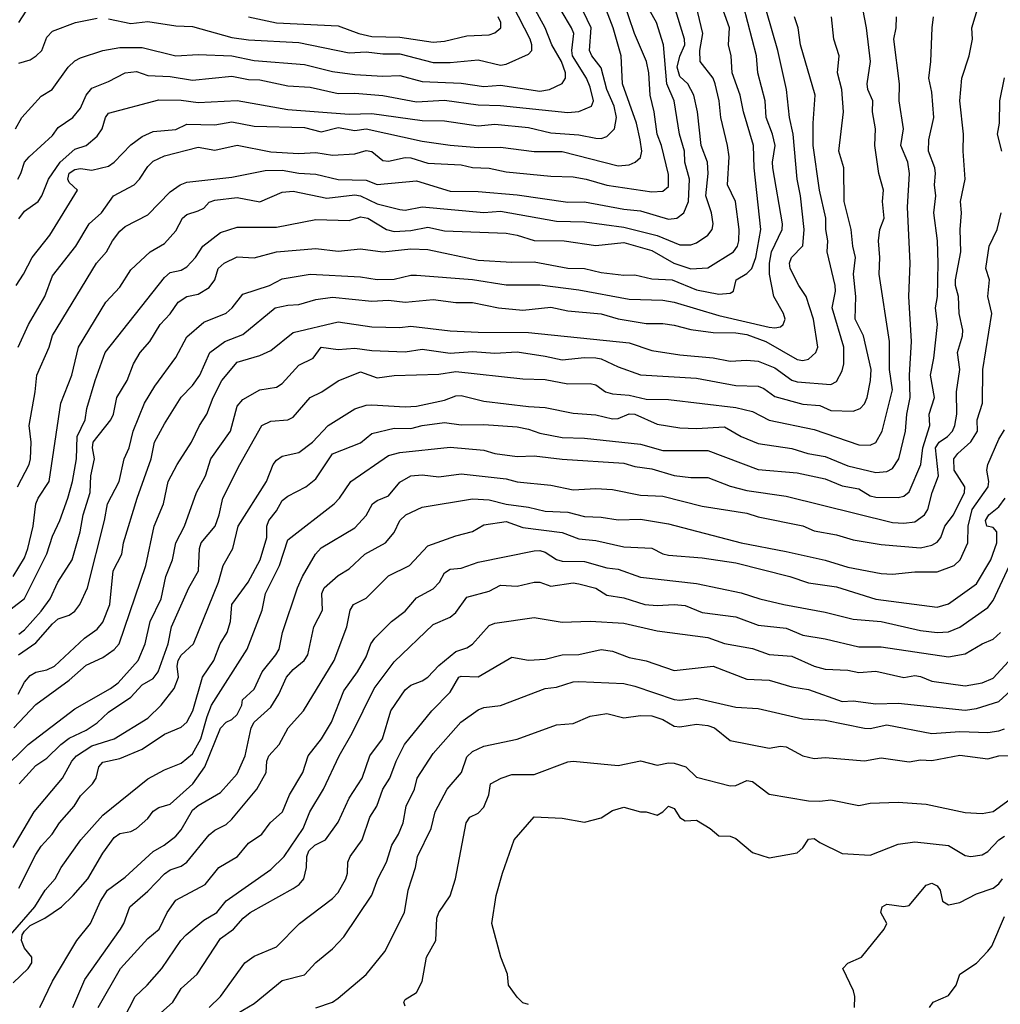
# Model space of a CAD drawing. Header units: metres. Extents: x -46681 to -43747, y -240911 to -237677.
# Tile 839 of 1056: x -44882 to -44794, y -238977 to -238889. Entities that reach past the tile are written whole.
import ezdxf

# ---------------------------------------------------------------- set-up
doc = ezdxf.new("R2010")
doc.units = ezdxf.units.M
doc.layers.add('CONTOUR_INDEX', color=1, linetype='Continuous')
doc.layers.add('CONTOUR_INTER', color=3, linetype='Continuous')

msp = doc.modelspace()

# ---------------------------------------------------------------- linework, layer by layer
at = {"layer": 'CONTOUR_INDEX'}
for points, elevation in [([(-44884.273, -238942.52), (-44881.595, -238940.47), (-44879.595, -238936.487), (-44879.095, -238934.916), (-44878.432, -238933.52), (-44877.723, -238931.52), (-44877.298, -238930.02), (-44876.945, -238928.02), (-44876.899, -238926.02), (-44876.164, -238924.52), (-44876.013, -238923.52), (-44875.285, -238921.02), (-44874.404, -238918.52), (-44869.095, -238911.811), (-44868.595, -238911.373), (-44867.595, -238911.166), (-44867.095, -238910.851), (-44866.332, -238910.02), (-44865.67, -238909.02), (-44864.095, -238907.793), (-44862.595, -238907.322), (-44859.095, -238907.322), (-44855.595, -238906.632), (-44852.595, -238906.714), (-44851.595, -238906.399), (-44850.952, -238906.52), (-44849.258, -238907.52), (-44848.595, -238907.696), (-44847.095, -238907.601), (-44845.595, -238907.315), (-44844.095, -238907.65), (-44838.595, -238907.859), (-44837.595, -238908.025), (-44836.095, -238908.501), (-44833.419, -238908.52), (-44830.595, -238908.959), (-44828.095, -238908.677), (-44825.595, -238909.391), (-44823.62, -238910.52), (-44822.095, -238911.045), (-44820.595, -238910.951), (-44818.301, -238909.52), (-44817.937, -238909.02), (-44817.806, -238908.52), (-44817.787, -238907.52), (-44818.112, -238905.02), (-44818.835, -238903.52), (-44818.689, -238901.02), (-44818.817, -238900.02), (-44819.41, -238897.52), (-44819.568, -238896.02), (-44819.923, -238894.52), (-44820.096, -238894.02), (-44821.272, -238892.52), (-44821.309, -238891.52), (-44821.028, -238890.02), (-44821.621, -238887.52)], 90), ([(-44882.095, -238906.557), (-44881.595, -238905.888), (-44880.37, -238905.02), (-44880.04, -238904.52), (-44879.445, -238903.02), (-44878.422, -238901.52), (-44877.095, -238900.358), (-44876.095, -238900.019), (-44875.095, -238899.175), (-44874.673, -238898.52), (-44874.371, -238897.52), (-44874.095, -238897.123), (-44869.595, -238895.93), (-44867.595, -238895.962), (-44866.095, -238896.181), (-44862.595, -238895.999), (-44858.095, -238896.814), (-44852.595, -238897.235), (-44850.595, -238897.148), (-44846.095, -238897.791), (-44844.095, -238897.827), (-44841.095, -238898.261), (-44839.595, -238898.104), (-44836.595, -238898.417), (-44834.595, -238898.882), (-44832.095, -238899.078), (-44830.595, -238899.353), (-44830.095, -238899.386), (-44829.595, -238899.228), (-44828.923, -238898.52), (-44828.751, -238897.52), (-44828.941, -238896.52), (-44829.589, -238895.02), (-44830.095, -238893.082), (-44830.933, -238892.02), (-44831.148, -238891.52), (-44831.003, -238889.52), (-44832.095, -238887.205)], 85), ([(-44883.595, -238955.815), (-44881.254, -238953.52), (-44877.095, -238950.322), (-44873.901, -238948.52), (-44873.235, -238948.02), (-44871.457, -238946.02), (-44870.806, -238944.52), (-44870.374, -238942.52), (-44869.396, -238940.52), (-44868.96, -238938.52), (-44868.387, -238937.02), (-44868.069, -238935.52), (-44867.319, -238934.02), (-44866.229, -238931.02), (-44865.435, -238929.52), (-44864.961, -238928.02), (-44863.204, -238925.52), (-44862.595, -238923.313), (-44862.095, -238922.716), (-44860.595, -238921.834), (-44859.095, -238921.591), (-44858.595, -238921.287), (-44857.095, -238919.633), (-44855.811, -238919.02), (-44855.095, -238918.038), (-44853.595, -238918.244), (-44852.095, -238918.129), (-44850.595, -238918.337), (-44847.595, -238918.435), (-44846.095, -238918.203), (-44843.595, -238918.562), (-44841.595, -238918.423), (-44839.595, -238918.564), (-44837.595, -238918.463), (-44835.095, -238918.824), (-44833.595, -238919.177), (-44831.595, -238918.961), (-44830.595, -238918.996), (-44830.095, -238919.072), (-44828.595, -238919.799), (-44826.595, -238920.497), (-44821.595, -238920.81), (-44818.095, -238921.443), (-44816.095, -238921.512), (-44815.595, -238921.72), (-44814.595, -238922.434), (-44812.095, -238923.133), (-44810.595, -238923.254), (-44809.595, -238923.684), (-44807.595, -238923.756), (-44806.997, -238923.52), (-44806.595, -238923.089), (-44806.357, -238922.52), (-44806.046, -238921.02), (-44806.01, -238920.02), (-44806.685, -238917.02), (-44807.422, -238915.52), (-44807.384, -238913.52), (-44807.569, -238911.52), (-44807.402, -238910.02), (-44807.645, -238909.02), (-44807.793, -238907.52), (-44808.401, -238905.02), (-44808.445, -238902.02), (-44808.885, -238900.52), (-44808.476, -238897.02), (-44808.613, -238895.02), (-44809.003, -238893.52), (-44808.85, -238892.02), (-44809.333, -238890.52), (-44809.549, -238888.52)], 95), ([(-44794.348, -238900.52), (-44794.715, -238899.02), (-44794.547, -238898.02), (-44794.524, -238896.02), (-44794.095, -238893.972)], 100), ([(-44882.595, -238974.805), (-44881.271, -238973.52), (-44880.943, -238973.02), (-44880.927, -238972.52), (-44881.595, -238971.699), (-44881.848, -238971.02), (-44881.803, -238970.52), (-44881.595, -238970.192), (-44881.095, -238969.674), (-44879.786, -238969.02), (-44878.283, -238968.02), (-44877.237, -238967.02), (-44875.942, -238965.52), (-44874.595, -238963.216), (-44873.595, -238961.839), (-44873.095, -238961.462), (-44872.095, -238961.297), (-44871.595, -238961.028), (-44870.595, -238960.129), (-44870.095, -238959.46), (-44869.595, -238959.139), (-44868.595, -238958.862), (-44866.555, -238957.02), (-44865.507, -238955.52), (-44864.095, -238952.057), (-44863.595, -238951.523), (-44863.095, -238951.301), (-44862.595, -238950.854), (-44862.177, -238950.02), (-44862.116, -238949.52), (-44861.095, -238948.585), (-44860.373, -238947.02), (-44859.141, -238945.52), (-44858.865, -238945.02), (-44858.565, -238943.52), (-44857.217, -238939.52), (-44856.784, -238938.52), (-44855.625, -238936.52), (-44855.095, -238935.945), (-44852.095, -238934.16), (-44851.095, -238933.071), (-44850.537, -238932.02), (-44850.095, -238931.714), (-44849.095, -238931.324), (-44848.095, -238930.082), (-44847.099, -238929.52), (-44846.095, -238929.437), (-44844.595, -238929.607), (-44842.595, -238929.334), (-44838.595, -238929.799), (-44837.595, -238930.073), (-44834.595, -238930.345), (-44832.595, -238930.767), (-44830.595, -238930.649), (-44829.095, -238930.747), (-44826.595, -238931.25), (-44824.595, -238931.345), (-44821.095, -238932.225), (-44817.095, -238932.85), (-44816.095, -238933.171), (-44812.095, -238934.003), (-44811.095, -238934.423), (-44809.095, -238934.801), (-44807.595, -238935.235), (-44805.095, -238935.66), (-44801.595, -238935.943), (-44800.595, -238935.729), (-44800.095, -238935.452), (-44799.78, -238935.02), (-44799.415, -238934.02), (-44798.656, -238933.02), (-44797.678, -238931.02), (-44797.63, -238930.52), (-44798.601, -238929.02), (-44798.612, -238928.02), (-44798.266, -238927.52), (-44797.095, -238926.489), (-44796.513, -238925.52), (-44796.534, -238924.52), (-44796.062, -238923.02), (-44796.042, -238920.02), (-44795.239, -238915.02), (-44795.573, -238913.52), (-44795.45, -238912.02), (-44795.758, -238911.02), (-44795.477, -238909.02), (-44794.742, -238907.52), (-44794.397, -238906.02)], 100), ([(-44869.449, -238977.52), (-44868.355, -238976.52), (-44867.595, -238975.317), (-44866.175, -238974.02), (-44864.095, -238970.834), (-44862.929, -238970.02), (-44862.069, -238969.02), (-44861.435, -238968.52), (-44857.595, -238966.384), (-44857.068, -238966.02), (-44856.643, -238965.52), (-44856.412, -238964.52), (-44856.4, -238963.52), (-44856.218, -238963.02), (-44855.677, -238962.52), (-44854.714, -238962.02), (-44853.595, -238960.458), (-44852.595, -238958.311), (-44851.445, -238956.52), (-44850.754, -238954.52), (-44849.642, -238953.02), (-44848.892, -238950.52), (-44847.595, -238948.651), (-44847.095, -238948.226), (-44846.095, -238947.838), (-44845.595, -238947.495), (-44844.595, -238946.469), (-44843.095, -238945.205), (-44842.095, -238944.878), (-44841.595, -238944.556), (-44840.095, -238942.888), (-44839.595, -238942.671), (-44836.095, -238942.189), (-44833.595, -238942.599), (-44831.095, -238942.503), (-44828.095, -238942.685), (-44825.095, -238943.361), (-44820.595, -238943.949), (-44819.095, -238944.507), (-44816.595, -238944.948), (-44815.095, -238945.487), (-44813.095, -238945.623), (-44811.095, -238946.532), (-44810.095, -238946.794), (-44808.095, -238946.881), (-44807.095, -238947.077), (-44805.595, -238946.962), (-44803.095, -238947.534), (-44802.095, -238947.365), (-44801.595, -238947.443), (-44800.595, -238947.855), (-44797.595, -238948.275), (-44796.085, -238948.02), (-44795.095, -238947.604), (-44792.714, -238945.02)], 105), ([(-44836.595, -238976.74), (-44837.095, -238976.585), (-44837.595, -238976.101), (-44838.391, -238975.02), (-44838.464, -238974.02), (-44839.067, -238972.52), (-44839.854, -238969.52), (-44839.492, -238967.02), (-44838.921, -238965.02), (-44837.874, -238962.02), (-44836.095, -238959.986), (-44833.595, -238960.093), (-44831.595, -238960.451), (-44830.095, -238960.084), (-44829.095, -238959.406), (-44828.095, -238959.12), (-44826.598, -238959.52), (-44826.083, -238959.52), (-44825.095, -238959.839), (-44824.595, -238959.537), (-44824.09, -238959.02), (-44823.595, -238959.233), (-44823.095, -238960.046), (-44822.595, -238960.345), (-44821.595, -238960.282), (-44820.37, -238961.02), (-44819.595, -238961.669), (-44818.595, -238961.722), (-44818.095, -238961.913), (-44816.595, -238963.171), (-44815.095, -238963.649), (-44812.595, -238963.189), (-44812.095, -238962.761), (-44811.595, -238961.963), (-44811.095, -238961.904), (-44810.595, -238962.267), (-44808.595, -238963.245), (-44808.095, -238963.298), (-44806.095, -238963.401), (-44803.595, -238962.431), (-44802.095, -238962.21), (-44799.095, -238962.554), (-44797.595, -238963.422), (-44797.095, -238963.531), (-44796.095, -238963.365), (-44795.595, -238963.073), (-44794.595, -238962.045), (-44794.095, -238961.695)], 110)]:
    msp.add_lwpolyline(points, dxfattribs=dict(at, elevation=elevation))
at = {"layer": 'CONTOUR_INTER'}
for points, elevation in [([(-44882.406, -238898.52), (-44881.845, -238897.52), (-44880.095, -238895.62), (-44879.108, -238895.02), (-44877.693, -238893.02), (-44877.095, -238892.464), (-44876.595, -238892.183), (-44874.595, -238891.529), (-44873.095, -238891.271), (-44871.095, -238891.268), (-44868.095, -238891.997), (-44866.095, -238891.882), (-44863.095, -238892.002), (-44861.095, -238892.429), (-44856.595, -238892.787), (-44854.095, -238893.401), (-44852.095, -238893.664), (-44849.595, -238893.815), (-44848.095, -238893.777), (-44846.095, -238894.294), (-44842.595, -238894.451), (-44840.595, -238894.746), (-44839.095, -238894.634), (-44835.595, -238895.17), (-44834.714, -238895.02), (-44833.595, -238894.488), (-44833.297, -238894.02), (-44833.299, -238893.52), (-44833.642, -238892.52), (-44834.515, -238891.02), (-44835.115, -238889.52), (-44838.644, -238883.02)], 83), ([(-44882.095, -238943.669), (-44881.595, -238943.268), (-44880.095, -238941.6), (-44879.306, -238940.52), (-44878.607, -238939.02), (-44877.347, -238937.02), (-44876.623, -238934.52), (-44876.356, -238933.02), (-44875.736, -238931.02), (-44875.68, -238929.52), (-44875.357, -238928.02), (-44875.515, -238927.02), (-44875.465, -238926.52), (-44873.871, -238924.52), (-44873.641, -238924.02), (-44873.343, -238922.52), (-44872.415, -238921.02), (-44871.873, -238919.52), (-44871.251, -238918.52), (-44870.395, -238917.52), (-44869.486, -238916.02), (-44868.595, -238915.059), (-44867.87, -238914.02), (-44867.112, -238913.52), (-44866.095, -238913.285), (-44865.095, -238912.703), (-44864.601, -238912.02), (-44864.287, -238911.02), (-44863.763, -238910.52), (-44862.595, -238909.97), (-44861.095, -238910.064), (-44859.095, -238909.521), (-44855.595, -238909.233), (-44853.595, -238909.454), (-44851.595, -238909.256), (-44849.595, -238909.531), (-44847.095, -238909.248), (-44845.595, -238909.295), (-44841.095, -238910.273), (-44838.095, -238910.439), (-44836.095, -238910.412), (-44833.095, -238910.963), (-44831.595, -238911.007), (-44830.095, -238911.377), (-44828.095, -238911.59), (-44827.095, -238911.56), (-44825.595, -238911.939), (-44823.782, -238912.02), (-44821.595, -238912.898), (-44819.595, -238913.29), (-44818.595, -238913.211), (-44818.297, -238913.02), (-44818.052, -238912.02), (-44817.095, -238911.447), (-44816.666, -238911.02), (-44816.3, -238910.02), (-44815.857, -238907.52), (-44816.453, -238902.02), (-44816.52, -238900.02), (-44817.407, -238897.02), (-44817.703, -238895.52), (-44818.406, -238893.52), (-44818.513, -238892.02), (-44818.729, -238891.02), (-44818.658, -238889.52), (-44820.427, -238884.52)], 91), ([(-44882.115, -238945.52), (-44880.595, -238944.444), (-44879.095, -238942.742), (-44878.595, -238942.31), (-44877.595, -238941.954), (-44877.095, -238941.613), (-44876.665, -238941.02), (-44875.957, -238939.52), (-44874.441, -238933.52), (-44874.189, -238932.02), (-44873.153, -238930.02), (-44872.688, -238928.02), (-44872.246, -238927.02), (-44871.884, -238925.52), (-44870.882, -238923.02), (-44869.959, -238921.52), (-44868.095, -238918.948), (-44867.095, -238917.104), (-44865.595, -238915.809), (-44863.595, -238914.997), (-44863.06, -238914.52), (-44862.095, -238913.286), (-44859.719, -238912.52), (-44858.595, -238911.932), (-44856.095, -238911.525), (-44851.595, -238911.753), (-44850.095, -238911.99), (-44848.595, -238911.948), (-44847.095, -238911.596), (-44846.595, -238911.593), (-44841.595, -238911.991), (-44838.595, -238912.453), (-44835.595, -238912.455), (-44832.095, -238912.897), (-44827.595, -238913.747), (-44824.595, -238913.829), (-44823.595, -238914.016), (-44819.595, -238915.206), (-44815.095, -238916.249), (-44814.595, -238916.318), (-44814.095, -238916.205), (-44813.865, -238916.02), (-44813.69, -238915.52), (-44813.815, -238915.02), (-44814.683, -238913.52), (-44815.081, -238911.52), (-44815.085, -238910.52), (-44814.911, -238909.52), (-44813.958, -238907.52), (-44813.915, -238907.02), (-44814.766, -238902.02), (-44814.813, -238901.52), (-44814.583, -238900.02), (-44814.804, -238899.02), (-44815.377, -238897.52), (-44815.478, -238896.02), (-44816.112, -238893.52), (-44816.229, -238892.02), (-44817.8, -238886.02)], 92), ([(-44882.856, -238970.52), (-44880.681, -238968.02), (-44879.739, -238966.52), (-44878.847, -238965.52), (-44878.323, -238964.52), (-44876.557, -238962.02), (-44874.595, -238959.819), (-44870.595, -238956.593), (-44869.095, -238955.782), (-44867.595, -238955.176), (-44866.595, -238954.36), (-44865.847, -238953.02), (-44865.298, -238951.02), (-44864.883, -238950.02), (-44861.721, -238945.02), (-44860.373, -238941.52), (-44860.064, -238940.02), (-44858.817, -238937.52), (-44858.095, -238935.226), (-44853.954, -238932.02), (-44853.476, -238931.52), (-44852.45, -238930.02), (-44849.095, -238927.704), (-44848.095, -238927.432), (-44843.595, -238926.958), (-44840.595, -238927.231), (-44839.595, -238927.527), (-44837.595, -238927.809), (-44836.095, -238927.739), (-44833.595, -238928.048), (-44828.095, -238928.383), (-44827.095, -238928.691), (-44825.595, -238928.904), (-44823.595, -238929.489), (-44822.095, -238929.666), (-44820.595, -238929.666), (-44818.595, -238930.46), (-44817.095, -238930.839), (-44813.595, -238931.328), (-44804.095, -238933.684), (-44803.095, -238933.765), (-44802.095, -238933.624), (-44801.24, -238933.02), (-44800.956, -238932.52), (-44800.567, -238931.02), (-44799.983, -238929.52), (-44800.258, -238927.02), (-44799.943, -238926.52), (-44799.192, -238926.02), (-44798.754, -238925.52), (-44798.52, -238925.02), (-44798.341, -238924.02), (-44798.389, -238922.02), (-44798.074, -238920.02), (-44798.304, -238918.52), (-44797.843, -238917.02), (-44797.803, -238916.52), (-44798.151, -238915.02), (-44798.209, -238913.52), (-44798.485, -238912.52), (-44798.48, -238912.02), (-44798.001, -238909.52), (-44798.046, -238907.52), (-44797.93, -238906.02), (-44798.023, -238905.02), (-44797.605, -238903.02), (-44797.79, -238900.52), (-44797.747, -238899.02), (-44798.075, -238896.02), (-44797.906, -238894.02), (-44797.24, -238892.02), (-44796.944, -238890.52), (-44797.01, -238889.52), (-44796.119, -238886.52)], 99), ([(-44882.346, -238912.52), (-44881.674, -238911.52), (-44880.919, -238910.02), (-44879.326, -238908.02), (-44876.86, -238904.02), (-44877.595, -238903.33), (-44877.723, -238903.02), (-44877.595, -238902.487), (-44877.095, -238902.177), (-44876.595, -238902.085), (-44875.595, -238902.22), (-44874.095, -238901.871), (-44873.575, -238901.52), (-44872.095, -238899.958), (-44871.095, -238899.215), (-44870.095, -238898.775), (-44868.095, -238898.594), (-44867.095, -238898.107), (-44864.595, -238898.167), (-44863.095, -238897.918), (-44861.095, -238898.287), (-44856.595, -238898.406), (-44855.095, -238898.812), (-44853.595, -238898.41), (-44852.095, -238898.667), (-44851.095, -238898.53), (-44846.095, -238899.631), (-44843.595, -238899.984), (-44841.095, -238900.199), (-44839.095, -238900.166), (-44836.095, -238900.558), (-44833.595, -238900.564), (-44828.595, -238901.843), (-44827.595, -238901.758), (-44827.066, -238901.52), (-44826.595, -238901.086), (-44826.478, -238900.52), (-44826.613, -238899.52), (-44826.944, -238898.02), (-44828.192, -238894.52), (-44828.319, -238892.02), (-44829.029, -238889.52), (-44830.165, -238886.52)], 86), ([(-44882.196, -238903.02), (-44881.906, -238902.52), (-44881.588, -238901.52), (-44881.178, -238901.02), (-44879.095, -238899.114), (-44878.595, -238898.406), (-44877.264, -238897.52), (-44876.595, -238896.675), (-44876.091, -238895.52), (-44875.595, -238894.9), (-44874.095, -238894.314), (-44872.595, -238893.536), (-44871.595, -238893.396), (-44870.595, -238893.766), (-44868.595, -238893.865), (-44866.595, -238894.174), (-44863.095, -238893.817), (-44861.595, -238894.111), (-44860.595, -238894.158), (-44858.095, -238894.703), (-44856.095, -238894.796), (-44853.595, -238895.379), (-44852.095, -238895.342), (-44849.595, -238895.551), (-44846.595, -238896.118), (-44844.095, -238895.967), (-44841.095, -238896.373), (-44839.095, -238896.446), (-44833.095, -238897.077), (-44832.095, -238896.976), (-44830.968, -238896.52), (-44830.79, -238896.02), (-44831.095, -238894.819), (-44831.424, -238894.02), (-44832.664, -238892.02), (-44832.729, -238891.52), (-44832.553, -238890.02), (-44832.751, -238889.52), (-44834.595, -238886.376)], 84), ([(-44882.596, -238938.52), (-44881.595, -238936.835), (-44881.295, -238936.02), (-44880.83, -238934.02), (-44880.583, -238932.02), (-44880.387, -238931.52), (-44879.402, -238930.02), (-44878.341, -238923.02), (-44877.367, -238920.52), (-44876.764, -238918.02), (-44874.323, -238914.02), (-44873.095, -238912.682), (-44872.095, -238911.115), (-44870.372, -238909.52), (-44869.095, -238908.774), (-44868.095, -238907.635), (-44867.486, -238906.52), (-44867.095, -238906.188), (-44866.095, -238905.868), (-44865.595, -238905.61), (-44865.095, -238905.092), (-44864.595, -238904.91), (-44862.595, -238904.659), (-44860.595, -238905.038), (-44858.595, -238904.181), (-44857.595, -238904.102), (-44854.595, -238904.722), (-44852.095, -238904.423), (-44851.595, -238904.516), (-44850.095, -238905.226), (-44848.095, -238905.746), (-44847.595, -238905.791), (-44846.095, -238905.495), (-44840.595, -238906.005), (-44839.095, -238905.898), (-44834.095, -238906.789), (-44831.595, -238906.836), (-44828.095, -238907.303), (-44825.095, -238908.072), (-44823.095, -238908.906), (-44822.095, -238908.884), (-44821.595, -238908.724), (-44820.585, -238908.02), (-44820.205, -238907.52), (-44820.097, -238907.02), (-44820.259, -238906.02), (-44820.75, -238904.52), (-44820.549, -238902.52), (-44820.605, -238901.52), (-44821.165, -238900.02), (-44821.498, -238897.02), (-44821.836, -238895.52), (-44822.367, -238894.52), (-44823.095, -238893.858), (-44823.332, -238893.02), (-44823.095, -238892.044), (-44822.644, -238891.02), (-44822.667, -238890.52), (-44823.595, -238887.52)], 89), ([(-44882.225, -238930.52), (-44881.174, -238928.52), (-44881.056, -238928.02), (-44881.01, -238926.52), (-44881.164, -238925.02), (-44880.636, -238922.02), (-44880.506, -238920.52), (-44879.395, -238918.02), (-44879.095, -238916.982), (-44875.162, -238910.52), (-44874.257, -238909.52), (-44873.744, -238908.52), (-44873.095, -238907.659), (-44872.595, -238907.262), (-44870.595, -238906.213), (-44868.595, -238904.147), (-44867.684, -238903.52), (-44867.095, -238903.299), (-44863.095, -238902.852), (-44860.095, -238902.254), (-44858.595, -238902.212), (-44857.095, -238902.49), (-44855.595, -238902.582), (-44853.595, -238903.051), (-44851.095, -238903.123), (-44850.095, -238903.513), (-44846.595, -238903.186), (-44843.595, -238904.086), (-44841.095, -238904.138), (-44837.595, -238904.417), (-44833.095, -238905.084), (-44831.595, -238905.052), (-44828.095, -238905.696), (-44826.595, -238905.849), (-44824.095, -238906.613), (-44823.343, -238906.52), (-44822.716, -238906.02), (-44822.318, -238905.02), (-44822.232, -238903.02), (-44822.645, -238901.52), (-44822.664, -238900.52), (-44823.107, -238899.02), (-44823.595, -238896.025), (-44824.232, -238894.52), (-44824.548, -238891.02), (-44825.176, -238889.02), (-44826.303, -238887.02)], 88), ([(-44882.151, -238918.02), (-44881.237, -238916.02), (-44879.791, -238913.52), (-44879.095, -238911.666), (-44877.024, -238909.02), (-44875.815, -238907.02), (-44874.731, -238906.02), (-44873.65, -238904.52), (-44871.811, -238903.52), (-44871.315, -238903.02), (-44870.595, -238901.91), (-44870.095, -238901.433), (-44869.095, -238900.938), (-44866.095, -238900.179), (-44864.595, -238900.43), (-44862.595, -238900.003), (-44859.595, -238900.586), (-44857.095, -238900.733), (-44855.595, -238900.635), (-44854.095, -238900.896), (-44852.095, -238900.756), (-44851.095, -238900.477), (-44850.595, -238900.553), (-44849.595, -238901.357), (-44849.095, -238901.425), (-44847.595, -238901.08), (-44847.095, -238901.109), (-44845.595, -238901.596), (-44842.595, -238901.748), (-44841.595, -238901.974), (-44840.095, -238902.036), (-44838.595, -238902.362), (-44834.595, -238902.759), (-44832.595, -238902.823), (-44831.443, -238903.02), (-44829.595, -238903.556), (-44825.595, -238904.159), (-44824.595, -238904.106), (-44824.095, -238903.689), (-44824.095, -238902.607), (-44824.728, -238900.02), (-44825.12, -238899.02), (-44825.365, -238897.02), (-44825.741, -238895.52), (-44825.859, -238893.52), (-44826.058, -238892.52), (-44827.125, -238890.02), (-44828.144, -238887.02)], 87), ([(-44882.067, -238957.02), (-44880.595, -238955.39), (-44879.595, -238954.734), (-44878.351, -238953.52), (-44877.595, -238952.944), (-44876.095, -238952.226), (-44875.095, -238951.588), (-44874.095, -238950.621), (-44872.095, -238949.303), (-44871.095, -238948.204), (-44870.095, -238947.612), (-44869.663, -238947.02), (-44868.759, -238944.52), (-44868.468, -238943.02), (-44866.915, -238939.52), (-44866.052, -238938.02), (-44865.964, -238936.02), (-44865.832, -238935.52), (-44864.582, -238934.02), (-44864.211, -238933.02), (-44863.876, -238931.52), (-44862.368, -238928.52), (-44860.39, -238925.02), (-44859.595, -238924.644), (-44858.095, -238924.526), (-44857.595, -238924.294), (-44856.095, -238922.532), (-44855.056, -238922.02), (-44853.595, -238921.045), (-44851.595, -238920.221), (-44850.095, -238920.756), (-44848.595, -238920.563), (-44844.595, -238920.429), (-44843.095, -238920.202), (-44837.095, -238920.874), (-44835.095, -238920.918), (-44833.095, -238921.303), (-44831.095, -238921.278), (-44830.595, -238921.386), (-44829.712, -238922.02), (-44829.095, -238922.208), (-44827.595, -238922.322), (-44826.095, -238922.668), (-44824.095, -238922.705), (-44818.095, -238923.412), (-44816.595, -238923.783), (-44815.095, -238924.546), (-44811.095, -238925.389), (-44807.095, -238926.746), (-44806.095, -238926.794), (-44805.595, -238926.558), (-44805.005, -238925.52), (-44804.095, -238921.848), (-44804.362, -238920.02), (-44804.351, -238917.52), (-44805.292, -238911.52), (-44805.226, -238910.02), (-44805.348, -238908.52), (-44805.22, -238907.52), (-44804.855, -238906.52), (-44805.002, -238905.02), (-44804.914, -238904.02), (-44805.326, -238902.52), (-44805.678, -238900.02), (-44805.609, -238898.52), (-44805.87, -238897.02), (-44805.838, -238896.02), (-44806.285, -238895.02), (-44806.37, -238894.52), (-44806.058, -238892.52), (-44806.425, -238889.52), (-44806.888, -238887.02)], 96), ([(-44874.095, -238888.71), (-44872.095, -238889.117), (-44870.595, -238888.957), (-44868.095, -238889.317), (-44866.595, -238889.385), (-44863.095, -238890.367), (-44861.595, -238890.587), (-44857.095, -238890.825), (-44852.595, -238891.735), (-44851.095, -238891.651), (-44849.595, -238891.823), (-44848.095, -238891.821), (-44845.095, -238892.593), (-44843.595, -238892.61), (-44841.095, -238892.376), (-44839.095, -238892.856), (-44838.595, -238892.755), (-44836.595, -238891.855), (-44836.29, -238891.52), (-44836.289, -238891.02), (-44836.46, -238890.52), (-44837.996, -238887.52)], 82), ([(-44882.595, -238962.729), (-44880.726, -238959.52), (-44878.21, -238956.52), (-44877.38, -238955.02), (-44876.937, -238954.52), (-44875.595, -238953.639), (-44873.595, -238953), (-44870.595, -238951.175), (-44869.394, -238950.02), (-44868.23, -238948.52), (-44867.858, -238947.52), (-44867.963, -238946.52), (-44867.874, -238946.02), (-44867.595, -238945.552), (-44866.491, -238944.52), (-44864.277, -238939.02), (-44863.862, -238937.52), (-44862.993, -238936.02), (-44862.519, -238934.02), (-44859.978, -238930.02), (-44859.393, -238928.52), (-44859.095, -238928.126), (-44858.595, -238927.762), (-44857.095, -238927.45), (-44855.868, -238926.52), (-44854.471, -238925.02), (-44852.095, -238923.551), (-44851.095, -238923.201), (-44850.595, -238923.169), (-44847.595, -238923.359), (-44846.595, -238923.298), (-44844.095, -238922.777), (-44843.095, -238922.369), (-44842.595, -238922.341), (-44840.595, -238922.852), (-44836.595, -238923.346), (-44835.095, -238923.41), (-44832.595, -238923.922), (-44830.595, -238924.065), (-44829.095, -238924.447), (-44828.595, -238924.391), (-44827.595, -238923.993), (-44827.095, -238924.004), (-44825.095, -238924.91), (-44823.095, -238925.225), (-44821.595, -238925.295), (-44819.095, -238925.133), (-44817.595, -238926.019), (-44816.095, -238926.636), (-44813.095, -238927.084), (-44811.663, -238927.52), (-44810.095, -238927.811), (-44808.095, -238928.632), (-44805.595, -238929.218), (-44804.595, -238929.138), (-44804.095, -238928.874), (-44803.52, -238928.02), (-44802.921, -238925.52), (-44802.813, -238924.02), (-44802.519, -238922.52), (-44802.57, -238920.52), (-44802.388, -238917.52), (-44802.645, -238913.52), (-44802.522, -238910.52), (-44802.752, -238905.52), (-44802.573, -238902.52), (-44802.736, -238901.52), (-44803.363, -238900.02), (-44803.12, -238898.52), (-44803.502, -238896.02), (-44803.482, -238894.52), (-44803.97, -238890.52), (-44803.764, -238889.52), (-44803.726, -238888.52)], 97), ([(-44882.546, -238952.02), (-44880.595, -238949.952), (-44877.595, -238947.771), (-44876.095, -238946.443), (-44874.595, -238945.735), (-44873.595, -238945.037), (-44873.126, -238944.52), (-44870.768, -238937.52), (-44870.028, -238934.02), (-44869.183, -238932.02), (-44868.759, -238930.02), (-44867.962, -238928.52), (-44866.67, -238926.52), (-44865.98, -238925.02), (-44865.302, -238924.02), (-44864.735, -238922.52), (-44863.967, -238921.02), (-44862.595, -238919.377), (-44860.595, -238918.774), (-44859.595, -238918.336), (-44857.595, -238916.729), (-44853.595, -238915.769), (-44850.595, -238916.208), (-44848.095, -238916.286), (-44847.095, -238916.149), (-44843.595, -238916.559), (-44841.095, -238916.697), (-44836.595, -238916.729), (-44827.595, -238917.645), (-44825.595, -238918.342), (-44823.095, -238918.721), (-44820.095, -238918.976), (-44818.595, -238919.284), (-44817.095, -238919.18), (-44816.095, -238919.275), (-44814.595, -238919.867), (-44813.095, -238920.966), (-44812.595, -238921.121), (-44809.595, -238921.366), (-44809.095, -238921.102), (-44808.595, -238920.15), (-44808.427, -238919.52), (-44808.439, -238918.02), (-44809.489, -238914.52), (-44809.178, -238913.02), (-44809.204, -238912.52), (-44809.938, -238909.52), (-44809.859, -238908.52), (-44810.048, -238907.52), (-44810.059, -238906.52), (-44810.617, -238904.02), (-44811.194, -238900.02), (-44811.194, -238898.02), (-44810.998, -238895.52), (-44812.303, -238891.02), (-44812.526, -238889.52), (-44812.831, -238888.52)], 94), ([(-44882.16, -238949.02), (-44881.595, -238947.956), (-44881.095, -238947.358), (-44880.595, -238947.07), (-44879.595, -238946.852), (-44878.915, -238946.52), (-44876.231, -238944.02), (-44875.095, -238943.206), (-44874.595, -238942.597), (-44873.984, -238941.02), (-44873.677, -238938.02), (-44872.898, -238936.52), (-44872.761, -238935.52), (-44871.532, -238931.52), (-44870.289, -238928.02), (-44869.974, -238926.52), (-44869.095, -238924.87), (-44867.595, -238922.493), (-44866.595, -238921.441), (-44865.939, -238920.52), (-44865.052, -238918.52), (-44863.704, -238917.52), (-44862.095, -238916.896), (-44859.207, -238914.52), (-44858.095, -238914.269), (-44857.095, -238914.22), (-44855.595, -238913.763), (-44854.095, -238913.555), (-44850.595, -238913.922), (-44849.095, -238913.848), (-44847.595, -238914.014), (-44845.095, -238913.781), (-44843.095, -238914.036), (-44841.595, -238914.049), (-44839.285, -238914.52), (-44837.095, -238914.742), (-44834.595, -238914.447), (-44833.095, -238914.778), (-44830.095, -238915.047), (-44828.595, -238915.506), (-44826.095, -238915.909), (-44824.595, -238915.923), (-44823.595, -238916.054), (-44822.095, -238916.459), (-44820.095, -238916.719), (-44818.095, -238916.742), (-44817.095, -238916.899), (-44815.411, -238917.52), (-44812.595, -238919.136), (-44812.095, -238919.209), (-44811.595, -238919.092), (-44810.942, -238918.52), (-44810.771, -238918.02), (-44811.148, -238915.52), (-44811.802, -238913.52), (-44812.471, -238912.52), (-44813.224, -238911.02), (-44813.28, -238910.52), (-44813.121, -238910.02), (-44812.095, -238908.97), (-44811.968, -238907.52), (-44812.315, -238904.52), (-44812.61, -238903.02), (-44812.964, -238899.02), (-44813.284, -238897.52), (-44813.57, -238895.02), (-44814.327, -238891.52), (-44815.343, -238888.02)], 93), ([(-44882.095, -238889.024), (-44881.447, -238888.02)], 81), ([(-44882.095, -238966.348), (-44880.595, -238963.348), (-44880.095, -238962.593), (-44879.117, -238961.52), (-44878.478, -238960.52), (-44877.152, -238959.02), (-44876.595, -238958.096), (-44875.515, -238957.02), (-44875.181, -238956.52), (-44874.952, -238955.52), (-44874.595, -238955.097), (-44873.095, -238954.757), (-44871.095, -238953.924), (-44869.095, -238952.584), (-44867.595, -238951.962), (-44867.095, -238951.511), (-44866.561, -238950.52), (-44865.707, -238947.52), (-44864.695, -238946.02), (-44864.112, -238944.52), (-44863.504, -238943.52), (-44863.214, -238942.52), (-44863.072, -238941.02), (-44861.609, -238939.02), (-44860.55, -238937.02), (-44859.961, -238935.02), (-44859.971, -238934.02), (-44859.793, -238933.52), (-44859.095, -238932.638), (-44858.595, -238931.738), (-44858.095, -238931.339), (-44856.483, -238930.52), (-44855.595, -238929.783), (-44854.095, -238927.555), (-44851.595, -238926.576), (-44850.595, -238925.757), (-44848.595, -238925.258), (-44847.095, -238925.287), (-44846.095, -238925.019), (-44844.095, -238924.747), (-44842.595, -238924.981), (-44840.595, -238924.951), (-44837.595, -238925.149), (-44836.595, -238925.341), (-44835.595, -238925.705), (-44833.595, -238926.089), (-44831.595, -238926.159), (-44826.595, -238926.694), (-44824.595, -238927.26), (-44820.595, -238927.273), (-44816.095, -238928.968), (-44812.595, -238929.251), (-44810.095, -238929.778), (-44808.595, -238930.41), (-44807.095, -238930.688), (-44806.095, -238931.314), (-44805.595, -238931.439), (-44803.595, -238931.458), (-44803.095, -238931.334), (-44802.595, -238930.967), (-44801.576, -238928.52), (-44801.393, -238927.02), (-44800.756, -238925.02), (-44800.832, -238924.02), (-44800.333, -238922.52), (-44800.693, -238920.52), (-44800.4, -238919.02), (-44800.066, -238916.02), (-44800.266, -238914.52), (-44800.091, -238913.52), (-44800.022, -238910.52), (-44800.088, -238908.52), (-44800.394, -238906.02), (-44800.239, -238904.52), (-44800.353, -238903.52), (-44800.263, -238902.52), (-44800.323, -238902.02), (-44800.883, -238900.52), (-44800.848, -238899.52), (-44800.401, -238897.52), (-44800.595, -238895.267), (-44800.858, -238894.02), (-44800.668, -238892.52), (-44800.568, -238889.52), (-44800.423, -238888.52)], 98), ([(-44882.095, -238892.655), (-44881.095, -238892.364), (-44880.553, -238892.02), (-44880.033, -238891.52), (-44879.595, -238890.341), (-44879.095, -238889.802), (-44877.046, -238889.02), (-44875.095, -238888.648)], 82), ([(-44861.595, -238888.539), (-44859.095, -238889.059), (-44853.595, -238889.327), (-44851.756, -238890.02), (-44850.595, -238890.293), (-44848.095, -238890.34), (-44845.095, -238890.799), (-44844.095, -238890.716), (-44842.095, -238890.233), (-44840.095, -238890.128), (-44839.595, -238889.965), (-44839.058, -238889.52), (-44839.068, -238889.02), (-44839.31, -238888.52)], 81), ([(-44880.214, -238977.02), (-44879.095, -238974.667), (-44876.917, -238971.02), (-44875.706, -238969.52), (-44874.817, -238967.52), (-44874.175, -238966.52), (-44872.595, -238965.366), (-44870.095, -238963.071), (-44869.126, -238962.52), (-44868.095, -238961.711), (-44867.595, -238961.138), (-44866.595, -238959.398), (-44866.095, -238958.979), (-44864.095, -238957.803), (-44862.595, -238956.138), (-44861.894, -238954.52), (-44861.346, -238952.02), (-44861.099, -238951.52), (-44859.595, -238950.191), (-44858.876, -238949.02), (-44858.194, -238947.52), (-44857.595, -238946.834), (-44856.618, -238946.02), (-44856.296, -238945.52), (-44855.756, -238943.02), (-44854.981, -238941.52), (-44855.038, -238940.02), (-44854.828, -238939.52), (-44853.595, -238938.426), (-44852.595, -238937.824), (-44851.221, -238936.52), (-44849.36, -238935.52), (-44848.595, -238934.596), (-44848.073, -238933.52), (-44847.554, -238933.02), (-44846.095, -238932.317), (-44841.595, -238931.585), (-44840.095, -238931.653), (-44838.595, -238932.05), (-44836.595, -238932.328), (-44835.095, -238932.683), (-44833.095, -238932.763), (-44831.595, -238933.165), (-44830.095, -238933.204), (-44828.595, -238933.443), (-44826.595, -238933.405), (-44824.095, -238933.8), (-44817.595, -238935.505), (-44813.595, -238936.27), (-44810.095, -238937.062), (-44808.095, -238937.689), (-44805.095, -238938.24), (-44804.095, -238938.298), (-44802.095, -238938.107), (-44800.095, -238938.084), (-44798.595, -238937.525), (-44798.069, -238937.02), (-44797.369, -238935.52), (-44797.35, -238934.02), (-44796.983, -238932.52), (-44795.548, -238930.52), (-44795.491, -238930.02), (-44795.674, -238929.02), (-44795.579, -238928.52), (-44794.595, -238926.252), (-44794.095, -238925.422)], 101), ([(-44877.289, -238977.02), (-44876.213, -238974.52), (-44873.009, -238970.02), (-44872.713, -238969.52), (-44872.191, -238968.02), (-44870.595, -238966.616), (-44869.095, -238965.057), (-44868.595, -238964.7), (-44867.595, -238964.4), (-44867.095, -238964.044), (-44865.095, -238961.594), (-44864.595, -238961.166), (-44863.595, -238960.666), (-44863.095, -238960.196), (-44860.852, -238957.52), (-44860.03, -238956.02), (-44859.945, -238955.02), (-44859.768, -238954.52), (-44858.843, -238953.52), (-44858.065, -238952.02), (-44856.678, -238950.52), (-44853.931, -238946.02), (-44852.817, -238943.02), (-44852.514, -238941.52), (-44852.214, -238941.02), (-44851.095, -238940.448), (-44849.095, -238938.448), (-44847.209, -238937.52), (-44845.595, -238935.776), (-44843.095, -238934.88), (-44841.595, -238934.487), (-44840.595, -238933.907), (-44838.595, -238933.611), (-44837.095, -238934.129), (-44833.595, -238934.596), (-44832.095, -238935.161), (-44830.595, -238935.288), (-44828.095, -238935.856), (-44825.595, -238935.985), (-44824.595, -238936.502), (-44824.095, -238936.623), (-44821.095, -238936.836), (-44818.095, -238937.293), (-44813.248, -238938.52), (-44811.595, -238939.075), (-44809.095, -238939.452), (-44805.595, -238940.54), (-44800.095, -238941.243), (-44799.095, -238940.944), (-44796.595, -238939.159), (-44795.318, -238937.02), (-44794.788, -238935.52), (-44794.774, -238934.52), (-44795.095, -238934.147), (-44795.674, -238934.02), (-44795.782, -238933.52), (-44795.482, -238933.02), (-44794.595, -238932.297), (-44794.035, -238931.52)], 102), ([(-44875.02, -238977.02), (-44873.034, -238973.52), (-44870.595, -238970.862), (-44869.561, -238970.02), (-44868.866, -238968.52), (-44868.095, -238967.412), (-44865.45, -238966.02), (-44864.232, -238964.52), (-44862.578, -238963.52), (-44861.595, -238962.345), (-44860.403, -238961.52), (-44859.657, -238960.52), (-44858.552, -238959.52), (-44857.939, -238958.02), (-44856.728, -238956.02), (-44856.273, -238954.52), (-44855.068, -238953.02), (-44854.193, -238951.52), (-44853.095, -238948.733), (-44851.851, -238947.02), (-44851.095, -238945.685), (-44850.676, -238944.52), (-44850.319, -238944.02), (-44848.815, -238942.52), (-44847.595, -238941.623), (-44846.595, -238940.425), (-44845.095, -238939.612), (-44844.546, -238939.02), (-44844.095, -238938.192), (-44843.595, -238937.851), (-44842.595, -238937.783), (-44841.095, -238937.247), (-44836.095, -238936.216), (-44835.595, -238936.204), (-44835.095, -238936.35), (-44834.095, -238936.989), (-44833.595, -238937.147), (-44831.595, -238937.19), (-44829.595, -238937.727), (-44828.595, -238937.862), (-44826.595, -238938.58), (-44821.595, -238939.147), (-44817.595, -238939.975), (-44815.928, -238940.52), (-44813.8, -238941.02), (-44810.095, -238941.698), (-44807.595, -238942.337), (-44805.095, -238942.548), (-44801.595, -238943.333), (-44800.095, -238943.504), (-44799.095, -238943.451), (-44798.095, -238943.028), (-44795.595, -238941.269), (-44795.095, -238940.668), (-44793.652, -238937.52)], 103), ([(-44873.265, -238979.02), (-44871.726, -238976.02), (-44870.629, -238975.02), (-44869.32, -238973.52), (-44867.627, -238971.02), (-44867.156, -238970.52), (-44865.595, -238969.218), (-44864.428, -238968.52), (-44863.595, -238967.492), (-44859.595, -238964.697), (-44858.41, -238963.52), (-44856.711, -238961.02), (-44856.109, -238959.52), (-44854.895, -238957.52), (-44853.512, -238954.52), (-44852.329, -238952.52), (-44850.37, -238948.52), (-44848.595, -238946.136), (-44845.095, -238942.81), (-44843.595, -238942.143), (-44843.095, -238941.736), (-44842.095, -238940.355), (-44840.095, -238939.826), (-44839.095, -238939.299), (-44837.595, -238939.382), (-44836.095, -238939.017), (-44835.595, -238939.031), (-44834.595, -238939.379), (-44832.595, -238939.086), (-44832.095, -238939.158), (-44830.595, -238939.564), (-44829.595, -238940.182), (-44828.095, -238940.421), (-44826.198, -238941.02), (-44825.095, -238941.101), (-44823.595, -238941.006), (-44822.595, -238941.119), (-44821.095, -238941.724), (-44818.095, -238942.13), (-44816.095, -238942.875), (-44813.595, -238943.126), (-44812.095, -238943.744), (-44810.095, -238944.068), (-44807.095, -238944.806), (-44805.095, -238944.807), (-44799.095, -238945.687), (-44797.595, -238945.42), (-44796.095, -238944.534), (-44795.095, -238944.109), (-44794.442, -238943.52)], 104), ([(-44865.117, -238977.02), (-44864.095, -238976.039), (-44861.929, -238973.02), (-44861.095, -238972.438), (-44859.095, -238971.592), (-44857.042, -238969.52), (-44854.095, -238967.261), (-44853.595, -238966.73), (-44852.905, -238965.52), (-44852.755, -238965.02), (-44852.713, -238964.02), (-44852.525, -238963.52), (-44851.444, -238962.02), (-44850.773, -238960.02), (-44850.123, -238959.02), (-44849.603, -238957.52), (-44848.962, -238956.52), (-44848.422, -238955.02), (-44847.653, -238953.52), (-44845.211, -238950.52), (-44843.595, -238948.856), (-44842.827, -238947.52), (-44842.595, -238947.418), (-44841.095, -238947.468), (-44838.095, -238945.714), (-44836.595, -238945.991), (-44835.095, -238945.885), (-44833.595, -238945.526), (-44832.095, -238945.471), (-44830.095, -238945.044), (-44829.095, -238945.189), (-44827.595, -238945.764), (-44826.095, -238946.053), (-44823.595, -238946.904), (-44820.095, -238946.53), (-44817.095, -238947.698), (-44815.095, -238947.788), (-44813.095, -238948.368), (-44811.595, -238948.614), (-44808.595, -238949.668), (-44807.595, -238949.624), (-44805.595, -238949.894), (-44803.595, -238949.829), (-44797.595, -238950.441), (-44796.595, -238950.3), (-44794.595, -238949.665), (-44792.095, -238947.389)], 106), ([(-44862.595, -238977.532), (-44861.095, -238976.667), (-44858.595, -238974.59), (-44856.595, -238974.088), (-44855.595, -238972.985), (-44854.095, -238971.784), (-44853.095, -238970.707), (-44850.595, -238966.966), (-44850.045, -238965.52), (-44849.271, -238964.02), (-44848.798, -238962.52), (-44848.196, -238961.52), (-44847.789, -238960.52), (-44847.513, -238959.02), (-44846.769, -238957.52), (-44846.54, -238956.52), (-44845.095, -238954.332), (-44842.649, -238951.52), (-44841.095, -238950.431), (-44840.595, -238950.228), (-44839.095, -238950.033), (-44835.095, -238948.525), (-44834.095, -238948.405), (-44832.595, -238947.928), (-44832.095, -238947.897), (-44828.095, -238948.071), (-44827.095, -238948.299), (-44823.595, -238949.498), (-44823.095, -238949.568), (-44821.595, -238949.386), (-44818.095, -238950.176), (-44816.095, -238950.29), (-44812.095, -238951.225), (-44810.095, -238951.347), (-44806.595, -238952.051), (-44806.095, -238952.093), (-44804.595, -238951.752), (-44800.595, -238952.535), (-44798.095, -238952.354), (-44795.595, -238952.435), (-44794.595, -238952.301), (-44794.095, -238952.107)], 107), ([(-44855.595, -238977.047), (-44854.095, -238976.535), (-44853.595, -238976.187), (-44851.095, -238974.075), (-44849.407, -238972.02), (-44847.663, -238968.52), (-44847.325, -238966.52), (-44846.678, -238964.52), (-44846.498, -238963.52), (-44845.278, -238961.02), (-44844.927, -238959.52), (-44843.853, -238957.52), (-44842.566, -238956.02), (-44842.095, -238954.623), (-44841.595, -238954.152), (-44840.595, -238953.655), (-44837.595, -238953.047), (-44834.095, -238951.76), (-44832.595, -238951.645), (-44831.095, -238950.975), (-44829.595, -238950.738), (-44828.095, -238951.126), (-44826.595, -238950.92), (-44825.595, -238950.97), (-44824.595, -238951.3), (-44823.595, -238951.878), (-44823.095, -238951.943), (-44821.595, -238951.716), (-44820.595, -238951.833), (-44819.982, -238952.02), (-44818.595, -238953.172), (-44815.095, -238953.862), (-44814.095, -238953.661), (-44813.595, -238953.726), (-44812.095, -238954.518), (-44811.095, -238954.78), (-44810.095, -238954.689), (-44806.595, -238954.977), (-44805.095, -238954.698), (-44802.595, -238955.054), (-44801.595, -238954.889), (-44800.595, -238954.952), (-44798.095, -238954.474), (-44795.595, -238954.808), (-44794.595, -238954.535), (-44793.595, -238954.497)], 108), ([(-44847.595, -238976.894), (-44847.729, -238976.52), (-44847.595, -238976.308), (-44846.595, -238975.676), (-44846.095, -238974.678), (-44845.716, -238972.52), (-44844.876, -238971.02), (-44844.767, -238969.02), (-44844.594, -238968.52), (-44843.595, -238967.045), (-44843.121, -238965.52), (-44842.17, -238960.52), (-44841.818, -238960.02), (-44841.095, -238959.644), (-44840.595, -238959.103), (-44840.145, -238958.02), (-44839.982, -238957.02), (-44839.033, -238956.52), (-44838.095, -238956.2), (-44836.095, -238956.188), (-44833.095, -238955.07), (-44832.595, -238955.01), (-44828.595, -238955.388), (-44826.595, -238954.968), (-44825.095, -238955.353), (-44824.095, -238955.155), (-44823.595, -238955.183), (-44822.547, -238955.52), (-44821.595, -238956.447), (-44818.595, -238957.208), (-44818.095, -238957.194), (-44817.095, -238956.747), (-44816.595, -238956.834), (-44815.095, -238957.969), (-44811.595, -238958.54), (-44810.595, -238958.588), (-44809.595, -238958.461), (-44807.095, -238958.97), (-44806.095, -238958.77), (-44803.595, -238958.671), (-44801.095, -238958.853), (-44797.595, -238959.595), (-44796.095, -238959.69), (-44795.095, -238959.494), (-44793.595, -238958.415)], 109), ([(-44807.502, -238977.02), (-44807.459, -238976.02), (-44807.575, -238975.52), (-44808.535, -238973.52), (-44808.095, -238973.058), (-44806.865, -238972.52), (-44804.854, -238970.02), (-44804.599, -238969.52), (-44805.15, -238968.52), (-44805.021, -238968.02), (-44804.595, -238967.775), (-44803.095, -238967.975), (-44802.595, -238967.887), (-44801.095, -238966.075), (-44800.595, -238965.902), (-44800.095, -238966.139), (-44799.828, -238966.52), (-44799.63, -238967.52), (-44799.095, -238967.833), (-44798.095, -238967.628), (-44796.595, -238966.855), (-44795.095, -238966.35), (-44794.595, -238965.969), (-44794.269, -238965.52)], 111), ([(-44800.778, -238977.02), (-44800.473, -238976.52), (-44799.095, -238975.926), (-44798.417, -238975.02), (-44798.08, -238974.02), (-44796.595, -238973.047), (-44795.595, -238971.993), (-44795.241, -238971.52), (-44794.095, -238968.886)], 112)]:
    msp.add_lwpolyline(points, dxfattribs=dict(at, elevation=elevation))

doc.saveas('drawing.dxf')
